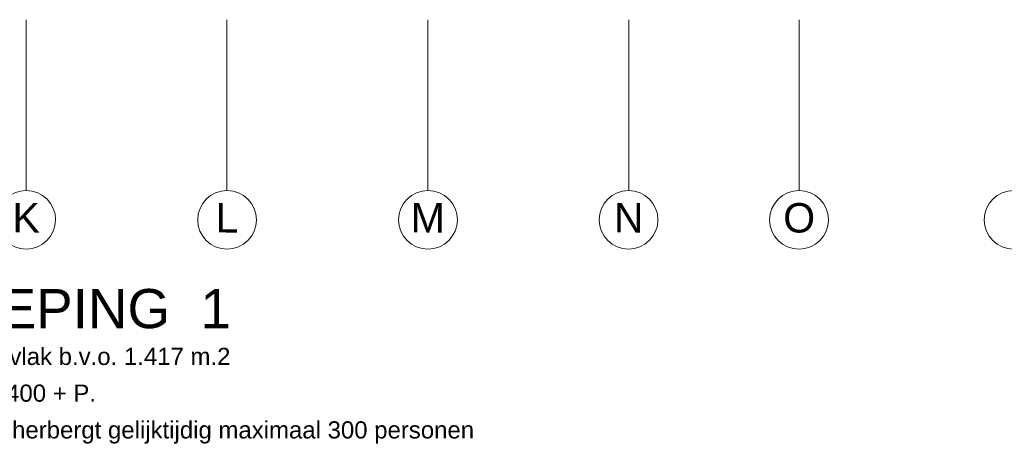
# Model space of a CAD drawing. Header units: millimetres. Extents: x -13022 to 1371524, y -38729 to 632593.
# Tile 271 of 381: x 626935 to 647032, y 561716 to 570383. Entities that reach past the tile are written whole.
import ezdxf
from ezdxf.enums import TextEntityAlignment as Align
from ezdxf.lldxf.tags import DXFTag

# ---------------------------------------------------------------- set-up
doc = ezdxf.new("R2010")
doc.units = ezdxf.units.MM
doc.header["$LTSCALE"] = 35
doc.layers.add('A LIJN 1', color=1, linetype='Continuous', lineweight=20)
doc.styles.add('Arial21', font='arial.ttf', dxfattribs={"height": 0.18})
doc.styles.add('Arial40', font='arial.ttf', dxfattribs={"height": 0.18})
doc.styles.add('Arial6', font='arial.ttf', dxfattribs={"height": 0.18})
tags = doc.linetypes.add('DIVIDE2', pattern=[0.625, 0.25, -0.125, 0, -0.125, 0, -0.125]).pattern_tags.tags
tags[14:15] = [DXFTag(74, 4), DXFTag(75, 0), DXFTag(340, '0'), DXFTag(46, 1.0), DXFTag(50, 0.0), DXFTag(44, 0.0), DXFTag(45, 0.0)]
tags[12:13] = [DXFTag(74, 4), DXFTag(75, 0), DXFTag(340, '0'), DXFTag(46, 1.0), DXFTag(50, 0.0), DXFTag(44, 0.0), DXFTag(45, 0.0)]
tags[10:11] = [DXFTag(74, 4), DXFTag(75, 0), DXFTag(340, '0'), DXFTag(46, 1.0), DXFTag(50, 0.0), DXFTag(44, 0.0), DXFTag(45, 0.0)]
tags[8:9] = [DXFTag(74, 4), DXFTag(75, 0), DXFTag(340, '0'), DXFTag(46, 1.0), DXFTag(50, 0.0), DXFTag(44, 0.0), DXFTag(45, 0.0)]
tags[6:7] = [DXFTag(74, 4), DXFTag(75, 0), DXFTag(340, '0'), DXFTag(46, 1.0), DXFTag(50, 0.0), DXFTag(44, 0.0), DXFTag(45, 0.0)]
tags[4:5] = [DXFTag(74, 4), DXFTag(75, 0), DXFTag(340, '0'), DXFTag(46, 1.0), DXFTag(50, 0.0), DXFTag(44, 0.0), DXFTag(45, 0.0)]

msp = doc.modelspace()

# ---------------------------------------------------------------- linework, layer by layer
at = {"layer": 'A LIJN 1', "color": 1, "linetype": 'DIVIDE2'}
for p, q in [((627064.946, 570382.863), (627064.946, 566897.871)), ((631164.942, 570382.863), (631164.942, 566897.871)), ((635264.938, 570382.863), (635264.938, 566897.871)), ((639364.943, 570382.863), (639364.943, 566897.871)), ((642844.938, 570382.863), (642844.938, 566897.871))]:
    msp.add_line(p, q, dxfattribs=at)
at = {"layer": 'A LIJN 1', "color": 2, "linetype": 'Continuous', "lineweight": 0}
for centre, major_axis, ratio, start_param, end_param in [((627067.952, 566297.872), (0.36, 600), 0.999715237, 0.000005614, 6.283180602), ((631167.948, 566297.872), (0.36, 600), 0.999712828, 0.000005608, 6.283180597), ((635267.95, 566297.824), (-600.375, 0.36), 0.99937441, -1.570791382, 4.712383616), ((639362.513, 566297.871), (0.36, 600), 0.999712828, 0.000005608, 6.283180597), ((642842.51, 566297.871), (0.36, 600), 0.999712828, 0.000005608, 6.283180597), ((647223.004, 566297.871), (0.36, 600), 0.999712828, 0.000005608, 6.283180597)]:
    msp.add_ellipse(centre, major_axis=major_axis, ratio=ratio, start_param=start_param, end_param=end_param, dxfattribs=at)

# ---------------------------------------------------------------- texts
at = {"layer": 'A LIJN 1', "linetype": 'ByBlock', "style": 'Arial21', "oblique": 360}
for s, p in [('K', (627064.946, 566039.303)), ('O', (642844.938, 566039.303))]:
    msp.add_text(s, height=600, rotation=359.9654666, dxfattribs=at).set_placement(p, align=Align.CENTER)
at = {"layer": 'A LIJN 1', "linetype": 'ByBlock', "style": 'Arial21'}
for s, p in [('L', (631164.942, 566039.303)), ('M', (635264.938, 566039.303)), ('N', (639364.934, 566039.303))]:
    msp.add_text(s, height=600, rotation=359.9654666, dxfattribs=at).set_placement(p, align=Align.CENTER)
at = {"layer": 'A LIJN 1', "linetype": 'ByBlock', "style": 'Arial40'}
msp.add_text('VERDIEPING  1', height=799.99999, rotation=0.0006011, dxfattribs=at).set_placement((623111.117, 564085.552))
at = {"layer": 'A LIJN 1', "linetype": 'ByBlock', "style": 'Arial6'}
for s, p in [('Bruto vloeroppervlak b.v.o. 1.417 m.2', (623111.117, 563335.552)), ('Vloerniveau = 3.400 + P.', (623111.117, 562585.552)), ('Deze verdieping herbergt gelijktijdig maximaal 300 personen', (623111.117, 561835.552))]:
    msp.add_text(s, height=349.99999, dxfattribs=at).set_placement(p)

doc.saveas('drawing.dxf')
